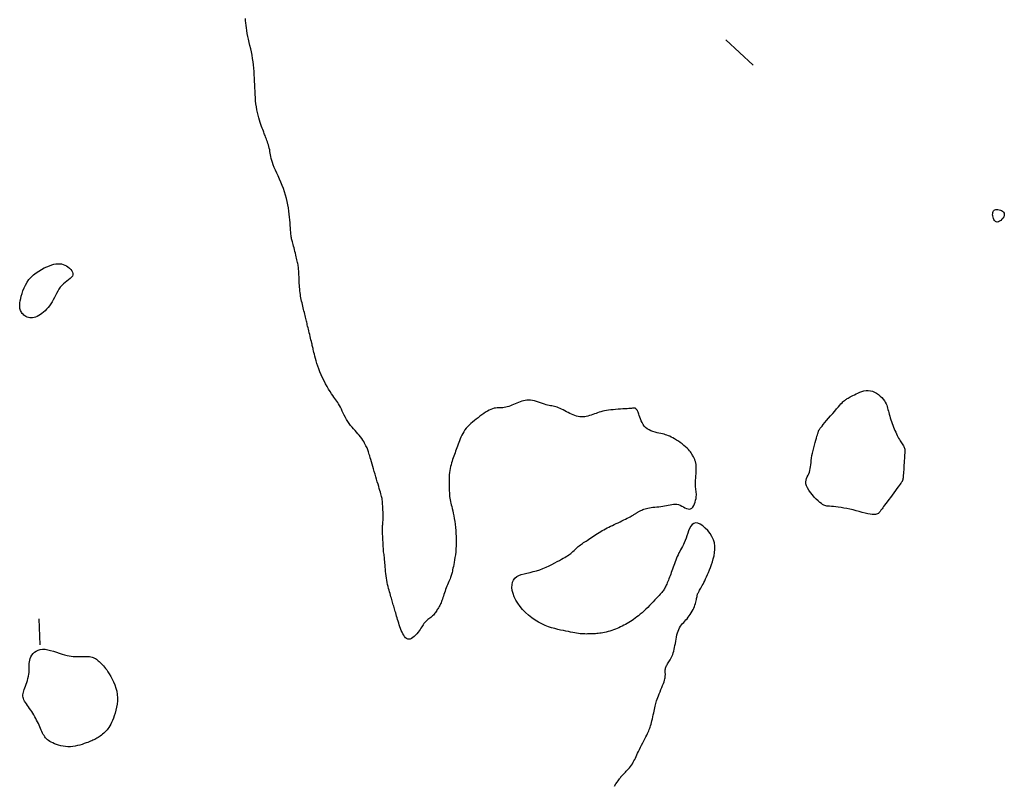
# Model space of a CAD drawing. Header units: millimetres. Extents: x 32690613 to 32693367, y 5343692 to 5344708.
# Tile 889 of 1009: x 32693238 to 32693275, y 5344307 to 5344336. Entities that reach past the tile are written whole.
import ezdxf

# ---------------------------------------------------------------- set-up
doc = ezdxf.new("R2010")
doc.units = ezdxf.units.MM
doc.header["$LTSCALE"] = 20
doc.layers.add('02-DGM_HL_491.50', color=72, linetype='Continuous')
doc.layers.add('02-DGM_HL_492.00', color=82, linetype='Continuous')

msp = doc.modelspace()

# ---------------------------------------------------------------- linework, layer by layer
at = {"layer": '02-DGM_HL_491.50', "elevation": 491.5, "flags": 128}
msp.add_lwpolyline([(32693264.638, 5344334.977), (32693265.677, 5344334.017)], dxfattribs=at)
for points in [[(32693275.239, 5344328.34), (32693275.233, 5344328.293), (32693275.215, 5344328.243), (32693275.186, 5344328.194), (32693275.149, 5344328.148), (32693275.107, 5344328.107), (32693275.062, 5344328.074), (32693275.016, 5344328.051), (32693274.972, 5344328.042), (32693274.933, 5344328.048), (32693274.899, 5344328.067), (32693274.869, 5344328.097), (32693274.844, 5344328.136), (32693274.824, 5344328.18), (32693274.809, 5344328.227), (32693274.799, 5344328.276), (32693274.795, 5344328.322), (32693274.796, 5344328.365), (32693274.802, 5344328.404), (32693274.814, 5344328.438), (32693274.831, 5344328.466), (32693274.853, 5344328.49), (32693274.881, 5344328.507), (32693274.915, 5344328.518), (32693274.954, 5344328.523), (32693274.998, 5344328.522), (32693275.044, 5344328.513), (32693275.091, 5344328.499), (32693275.136, 5344328.478), (32693275.176, 5344328.452), (32693275.208, 5344328.42), (32693275.23, 5344328.382)], [(32693271.2, 5344317.961), (32693271.151, 5344317.894), (32693271.094, 5344317.818), (32693271.033, 5344317.734), (32693270.968, 5344317.647), (32693270.903, 5344317.559), (32693270.84, 5344317.473), (32693270.78, 5344317.392), (32693270.727, 5344317.32), (32693270.681, 5344317.258), (32693270.643, 5344317.206), (32693270.611, 5344317.163), (32693270.584, 5344317.126), (32693270.561, 5344317.095), (32693270.541, 5344317.068), (32693270.523, 5344317.043), (32693270.505, 5344317.019), (32693270.487, 5344316.995), (32693270.466, 5344316.971), (32693270.442, 5344316.949), (32693270.413, 5344316.929), (32693270.376, 5344316.914), (32693270.331, 5344316.904), (32693270.276, 5344316.9), (32693270.209, 5344316.903), (32693270.13, 5344316.915), (32693270.039, 5344316.934), (32693269.938, 5344316.958), (32693269.83, 5344316.986), (32693269.716, 5344317.016), (32693269.599, 5344317.048), (32693269.479, 5344317.078), (32693269.36, 5344317.106), (32693269.243, 5344317.131), (32693269.13, 5344317.152), (32693269.02, 5344317.17), (32693268.917, 5344317.185), (32693268.82, 5344317.197), (32693268.732, 5344317.207), (32693268.653, 5344317.214), (32693268.585, 5344317.22), (32693268.527, 5344317.224), (32693268.479, 5344317.228), (32693268.437, 5344317.234), (32693268.398, 5344317.245), (32693268.359, 5344317.261), (32693268.318, 5344317.285), (32693268.271, 5344317.319), (32693268.216, 5344317.365), (32693268.151, 5344317.424), (32693268.079, 5344317.494), (32693268.003, 5344317.572), (32693267.928, 5344317.657), (32693267.856, 5344317.745), (32693267.793, 5344317.833), (32693267.74, 5344317.92), (32693267.703, 5344318.003), (32693267.684, 5344318.079), (32693267.681, 5344318.149), (32693267.69, 5344318.216), (32693267.709, 5344318.278), (32693267.734, 5344318.339), (32693267.763, 5344318.399), (32693267.791, 5344318.46), (32693267.816, 5344318.522), (32693267.836, 5344318.587), (32693267.851, 5344318.655), (32693267.862, 5344318.727), (32693267.871, 5344318.802), (32693267.879, 5344318.881), (32693267.888, 5344318.965), (32693267.898, 5344319.054), (32693267.913, 5344319.147), (32693267.931, 5344319.245), (32693267.954, 5344319.346), (32693267.979, 5344319.448), (32693268.005, 5344319.548), (32693268.032, 5344319.643), (32693268.058, 5344319.733), (32693268.082, 5344319.814), (32693268.103, 5344319.883), (32693268.12, 5344319.94), (32693268.134, 5344319.985), (32693268.144, 5344320.02), (32693268.152, 5344320.047), (32693268.158, 5344320.067), (32693268.163, 5344320.083), (32693268.167, 5344320.095), (32693268.172, 5344320.105), (32693268.177, 5344320.116), (32693268.184, 5344320.128), (32693268.194, 5344320.144), (32693268.209, 5344320.165), (32693268.23, 5344320.192), (32693268.259, 5344320.229), (32693268.296, 5344320.275), (32693268.345, 5344320.333), (32693268.404, 5344320.404), (32693268.472, 5344320.485), (32693268.547, 5344320.573), (32693268.625, 5344320.665), (32693268.704, 5344320.757), (32693268.781, 5344320.846), (32693268.853, 5344320.929), (32693268.918, 5344321.003), (32693268.973, 5344321.065), (32693269.019, 5344321.116), (32693269.058, 5344321.158), (32693269.091, 5344321.191), (32693269.12, 5344321.219), (32693269.147, 5344321.242), (32693269.172, 5344321.262), (32693269.198, 5344321.281), (32693269.226, 5344321.301), (32693269.257, 5344321.32), (32693269.29, 5344321.341), (32693269.328, 5344321.363), (32693269.37, 5344321.386), (32693269.416, 5344321.411), (32693269.468, 5344321.438), (32693269.527, 5344321.468), (32693269.591, 5344321.499), (32693269.661, 5344321.531), (32693269.736, 5344321.562), (32693269.814, 5344321.588), (32693269.895, 5344321.61), (32693269.977, 5344321.623), (32693270.06, 5344321.627), (32693270.142, 5344321.619), (32693270.223, 5344321.597), (32693270.301, 5344321.564), (32693270.377, 5344321.522), (32693270.447, 5344321.471), (32693270.513, 5344321.415), (32693270.573, 5344321.356), (32693270.626, 5344321.295), (32693270.671, 5344321.235), (32693270.707, 5344321.178), (32693270.737, 5344321.122), (32693270.76, 5344321.068), (32693270.779, 5344321.013), (32693270.795, 5344320.959), (32693270.809, 5344320.903), (32693270.823, 5344320.846), (32693270.838, 5344320.785), (32693270.855, 5344320.722), (32693270.874, 5344320.656), (32693270.896, 5344320.587), (32693270.919, 5344320.517), (32693270.943, 5344320.446), (32693270.969, 5344320.375), (32693270.995, 5344320.304), (32693271.021, 5344320.235), (32693271.048, 5344320.167), (32693271.075, 5344320.101), (32693271.102, 5344320.037), (32693271.13, 5344319.976), (32693271.157, 5344319.918), (32693271.185, 5344319.862), (32693271.213, 5344319.81), (32693271.241, 5344319.761), (32693271.269, 5344319.715), (32693271.297, 5344319.672), (32693271.324, 5344319.632), (32693271.35, 5344319.595), (32693271.374, 5344319.559), (32693271.395, 5344319.525), (32693271.413, 5344319.493), (32693271.428, 5344319.462), (32693271.438, 5344319.431), (32693271.445, 5344319.4), (32693271.449, 5344319.367), (32693271.45, 5344319.329), (32693271.449, 5344319.288), (32693271.446, 5344319.239), (32693271.442, 5344319.183), (32693271.438, 5344319.118), (32693271.433, 5344319.043), (32693271.427, 5344318.96), (32693271.422, 5344318.872), (32693271.417, 5344318.782), (32693271.412, 5344318.693), (32693271.407, 5344318.609), (32693271.402, 5344318.53), (32693271.397, 5344318.462), (32693271.393, 5344318.405), (32693271.389, 5344318.36), (32693271.385, 5344318.323), (32693271.382, 5344318.295), (32693271.379, 5344318.274), (32693271.376, 5344318.258), (32693271.373, 5344318.245), (32693271.371, 5344318.235), (32693271.368, 5344318.225), (32693271.366, 5344318.216), (32693271.364, 5344318.208), (32693271.361, 5344318.2), (32693271.359, 5344318.192), (32693271.356, 5344318.184), (32693271.352, 5344318.177), (32693271.349, 5344318.169), (32693271.344, 5344318.16), (32693271.338, 5344318.15), (32693271.328, 5344318.136), (32693271.315, 5344318.118), (32693271.297, 5344318.093), (32693271.272, 5344318.059), (32693271.24, 5344318.016)]]:
    msp.add_lwpolyline(points, close=True, dxfattribs=at)
at = {"layer": '02-DGM_HL_492.00', "elevation": 492, "flags": 128}
for points in [[(32693260.387, 5344306.566), (32693260.445, 5344306.644), (32693260.492, 5344306.709), (32693260.529, 5344306.761), (32693260.558, 5344306.802), (32693260.58, 5344306.834), (32693260.596, 5344306.859), (32693260.609, 5344306.878), (32693260.62, 5344306.893), (32693260.629, 5344306.907), (32693260.64, 5344306.92), (32693260.651, 5344306.933), (32693260.665, 5344306.947), (32693260.681, 5344306.963), (32693260.699, 5344306.981), (32693260.72, 5344307.003), (32693260.745, 5344307.028), (32693260.774, 5344307.057), (32693260.806, 5344307.091), (32693260.842, 5344307.13), (32693260.881, 5344307.172), (32693260.92, 5344307.218), (32693260.961, 5344307.265), (32693261, 5344307.315), (32693261.038, 5344307.366), (32693261.073, 5344307.417), (32693261.106, 5344307.469), (32693261.135, 5344307.521), (32693261.163, 5344307.574), (32693261.19, 5344307.629), (32693261.217, 5344307.687), (32693261.245, 5344307.749), (32693261.275, 5344307.814), (32693261.308, 5344307.885), (32693261.344, 5344307.961), (32693261.383, 5344308.041), (32693261.424, 5344308.122), (32693261.466, 5344308.205), (32693261.507, 5344308.286), (32693261.547, 5344308.365), (32693261.585, 5344308.438), (32693261.619, 5344308.506), (32693261.649, 5344308.566), (32693261.675, 5344308.62), (32693261.698, 5344308.67), (32693261.718, 5344308.717), (32693261.737, 5344308.764), (32693261.754, 5344308.813), (32693261.77, 5344308.864), (32693261.787, 5344308.921), (32693261.803, 5344308.984), (32693261.82, 5344309.053), (32693261.837, 5344309.126), (32693261.854, 5344309.2), (32693261.87, 5344309.275), (32693261.886, 5344309.348), (32693261.901, 5344309.419), (32693261.915, 5344309.485), (32693261.927, 5344309.545), (32693261.939, 5344309.601), (32693261.952, 5344309.653), (32693261.965, 5344309.705), (32693261.979, 5344309.757), (32693261.996, 5344309.811), (32693262.016, 5344309.868), (32693262.039, 5344309.932), (32693262.067, 5344310.002), (32693262.097, 5344310.077), (32693262.13, 5344310.156), (32693262.163, 5344310.236), (32693262.196, 5344310.316), (32693262.227, 5344310.393), (32693262.255, 5344310.466), (32693262.278, 5344310.533), (32693262.297, 5344310.593), (32693262.31, 5344310.645), (32693262.319, 5344310.692), (32693262.325, 5344310.733), (32693262.328, 5344310.771), (32693262.329, 5344310.805), (32693262.329, 5344310.837), (32693262.328, 5344310.869), (32693262.327, 5344310.9), (32693262.326, 5344310.931), (32693262.326, 5344310.963), (32693262.328, 5344310.994), (32693262.332, 5344311.025), (32693262.338, 5344311.057), (32693262.347, 5344311.088), (32693262.36, 5344311.12), (32693262.376, 5344311.152), (32693262.395, 5344311.185), (32693262.417, 5344311.218), (32693262.441, 5344311.254), (32693262.466, 5344311.291), (32693262.492, 5344311.331), (32693262.518, 5344311.373), (32693262.543, 5344311.419), (32693262.566, 5344311.469), (32693262.588, 5344311.523), (32693262.609, 5344311.58), (32693262.628, 5344311.641), (32693262.647, 5344311.705), (32693262.664, 5344311.773), (32693262.68, 5344311.845), (32693262.696, 5344311.92), (32693262.71, 5344311.998), (32693262.725, 5344312.078), (32693262.739, 5344312.159), (32693262.755, 5344312.239), (32693262.773, 5344312.318), (32693262.793, 5344312.394), (32693262.816, 5344312.466), (32693262.843, 5344312.533), (32693262.873, 5344312.594), (32693262.908, 5344312.649), (32693262.946, 5344312.7), (32693262.986, 5344312.749), (32693263.027, 5344312.795), (32693263.07, 5344312.842), (32693263.113, 5344312.889), (32693263.156, 5344312.938), (32693263.198, 5344312.991), (32693263.239, 5344313.046), (32693263.279, 5344313.103), (32693263.316, 5344313.162), (32693263.351, 5344313.222), (32693263.383, 5344313.282), (32693263.412, 5344313.342), (32693263.437, 5344313.401), (32693263.458, 5344313.459), (32693263.476, 5344313.515), (32693263.491, 5344313.569), (32693263.503, 5344313.619), (32693263.513, 5344313.667), (32693263.522, 5344313.71), (32693263.529, 5344313.749), (32693263.535, 5344313.783), (32693263.54, 5344313.812), (32693263.546, 5344313.837), (32693263.552, 5344313.859), (32693263.558, 5344313.879), (32693263.566, 5344313.898), (32693263.575, 5344313.918), (32693263.587, 5344313.939), (32693263.6, 5344313.964), (32693263.617, 5344313.992), (32693263.636, 5344314.024), (32693263.657, 5344314.061), (32693263.681, 5344314.103), (32693263.707, 5344314.149), (32693263.735, 5344314.2), (32693263.765, 5344314.256), (32693263.796, 5344314.318), (32693263.829, 5344314.384), (32693263.863, 5344314.456), (32693263.899, 5344314.533), (32693263.935, 5344314.615), (32693263.972, 5344314.702), (32693264.009, 5344314.795), (32693264.047, 5344314.893), (32693264.085, 5344314.996), (32693264.122, 5344315.104), (32693264.156, 5344315.217), (32693264.185, 5344315.333), (32693264.206, 5344315.453), (32693264.216, 5344315.574), (32693264.214, 5344315.697), (32693264.195, 5344315.821), (32693264.159, 5344315.944), (32693264.103, 5344316.066), (32693264.03, 5344316.184), (32693263.945, 5344316.293), (32693263.851, 5344316.391), (32693263.754, 5344316.472), (32693263.657, 5344316.534), (32693263.564, 5344316.573), (32693263.48, 5344316.585), (32693263.409, 5344316.567), (32693263.348, 5344316.524), (32693263.296, 5344316.459), (32693263.252, 5344316.379), (32693263.214, 5344316.288), (32693263.18, 5344316.191), (32693263.148, 5344316.093), (32693263.116, 5344315.999), (32693263.083, 5344315.912), (32693263.049, 5344315.833), (32693263.015, 5344315.761), (32693262.98, 5344315.693), (32693262.945, 5344315.628), (32693262.91, 5344315.565), (32693262.876, 5344315.503), (32693262.844, 5344315.44), (32693262.813, 5344315.375), (32693262.783, 5344315.309), (32693262.754, 5344315.241), (32693262.727, 5344315.172), (32693262.7, 5344315.102), (32693262.675, 5344315.033), (32693262.65, 5344314.964), (32693262.626, 5344314.895), (32693262.602, 5344314.828), (32693262.578, 5344314.762), (32693262.555, 5344314.697), (32693262.532, 5344314.635), (32693262.51, 5344314.574), (32693262.488, 5344314.515), (32693262.466, 5344314.458), (32693262.445, 5344314.404), (32693262.425, 5344314.352), (32693262.404, 5344314.303), (32693262.384, 5344314.257), (32693262.365, 5344314.213), (32693262.345, 5344314.172), (32693262.325, 5344314.133), (32693262.306, 5344314.097), (32693262.286, 5344314.064), (32693262.266, 5344314.033), (32693262.246, 5344314.003), (32693262.223, 5344313.974), (32693262.197, 5344313.942), (32693262.168, 5344313.908), (32693262.134, 5344313.87), (32693262.094, 5344313.827), (32693262.047, 5344313.777), (32693261.994, 5344313.719), (32693261.934, 5344313.655), (32693261.869, 5344313.585), (32693261.8, 5344313.513), (32693261.729, 5344313.44), (32693261.657, 5344313.367), (32693261.584, 5344313.295), (32693261.513, 5344313.228), (32693261.444, 5344313.165), (32693261.376, 5344313.107), (32693261.311, 5344313.053), (32693261.247, 5344313.004), (32693261.184, 5344312.957), (32693261.122, 5344312.913), (32693261.061, 5344312.872), (32693261, 5344312.832), (32693260.939, 5344312.794), (32693260.878, 5344312.757), (32693260.816, 5344312.722), (32693260.753, 5344312.687), (32693260.69, 5344312.655), (32693260.626, 5344312.623), (32693260.56, 5344312.594), (32693260.493, 5344312.565), (32693260.425, 5344312.538), (32693260.356, 5344312.513), (32693260.286, 5344312.489), (32693260.216, 5344312.468), (32693260.147, 5344312.448), (32693260.079, 5344312.43), (32693260.013, 5344312.415), (32693259.949, 5344312.402), (32693259.889, 5344312.391), (32693259.831, 5344312.383), (32693259.775, 5344312.376), (32693259.721, 5344312.371), (32693259.669, 5344312.367), (32693259.618, 5344312.364), (32693259.567, 5344312.362), (32693259.517, 5344312.36), (32693259.467, 5344312.358), (32693259.417, 5344312.357), (32693259.366, 5344312.356), (32693259.313, 5344312.355), (32693259.259, 5344312.356), (32693259.203, 5344312.358), (32693259.145, 5344312.362), (32693259.083, 5344312.368), (32693259.019, 5344312.376), (32693258.951, 5344312.386), (32693258.879, 5344312.398), (32693258.802, 5344312.412), (32693258.721, 5344312.428), (32693258.635, 5344312.446), (32693258.543, 5344312.465), (32693258.445, 5344312.485), (32693258.341, 5344312.507), (32693258.232, 5344312.532), (32693258.117, 5344312.56), (32693257.999, 5344312.594), (32693257.877, 5344312.634), (32693257.752, 5344312.682), (32693257.626, 5344312.739), (32693257.498, 5344312.807), (32693257.371, 5344312.885), (32693257.244, 5344312.975), (32693257.122, 5344313.073), (32693257.004, 5344313.178), (32693256.895, 5344313.29), (32693256.795, 5344313.407), (32693256.706, 5344313.527), (32693256.632, 5344313.648), (32693256.572, 5344313.771), (32693256.528, 5344313.892), (32693256.5, 5344314.01), (32693256.488, 5344314.122), (32693256.492, 5344314.228), (32693256.511, 5344314.324), (32693256.547, 5344314.409), (32693256.599, 5344314.481), (32693256.667, 5344314.539), (32693256.749, 5344314.585), (32693256.843, 5344314.621), (32693256.947, 5344314.651), (32693257.059, 5344314.678), (32693257.177, 5344314.703), (32693257.298, 5344314.731), (32693257.422, 5344314.764), (32693257.545, 5344314.803), (32693257.667, 5344314.849), (32693257.786, 5344314.899), (32693257.901, 5344314.953), (32693258.011, 5344315.007), (32693258.114, 5344315.06), (32693258.21, 5344315.112), (32693258.296, 5344315.159), (32693258.373, 5344315.201), (32693258.441, 5344315.239), (32693258.501, 5344315.273), (32693258.554, 5344315.305), (32693258.603, 5344315.335), (32693258.648, 5344315.364), (32693258.69, 5344315.394), (32693258.73, 5344315.426), (32693258.771, 5344315.46), (32693258.811, 5344315.496), (32693258.851, 5344315.534), (32693258.892, 5344315.572), (32693258.932, 5344315.609), (32693258.972, 5344315.647), (32693259.012, 5344315.683), (32693259.053, 5344315.717), (32693259.093, 5344315.748), (32693259.134, 5344315.778), (32693259.176, 5344315.807), (32693259.218, 5344315.834), (32693259.262, 5344315.862), (32693259.308, 5344315.891), (32693259.355, 5344315.921), (32693259.405, 5344315.953), (32693259.457, 5344315.987), (32693259.511, 5344316.024), (32693259.567, 5344316.062), (32693259.625, 5344316.102), (32693259.684, 5344316.141), (32693259.744, 5344316.181), (32693259.804, 5344316.219), (32693259.866, 5344316.257), (32693259.927, 5344316.293), (32693259.988, 5344316.327), (32693260.051, 5344316.36), (32693260.114, 5344316.393), (32693260.178, 5344316.425), (32693260.245, 5344316.457), (32693260.313, 5344316.49), (32693260.383, 5344316.523), (32693260.456, 5344316.558), (32693260.53, 5344316.593), (32693260.604, 5344316.629), (32693260.677, 5344316.664), (32693260.748, 5344316.698), (32693260.816, 5344316.732), (32693260.879, 5344316.763), (32693260.936, 5344316.792), (32693260.986, 5344316.819), (32693261.03, 5344316.842), (32693261.068, 5344316.864), (32693261.102, 5344316.884), (32693261.131, 5344316.901), (32693261.157, 5344316.917), (32693261.18, 5344316.932), (32693261.201, 5344316.946), (32693261.221, 5344316.959), (32693261.24, 5344316.971), (32693261.259, 5344316.983), (32693261.278, 5344316.995), (32693261.298, 5344317.007), (32693261.32, 5344317.019), (32693261.344, 5344317.032), (32693261.371, 5344317.046), (32693261.4, 5344317.06), (32693261.434, 5344317.076), (32693261.471, 5344317.091), (32693261.512, 5344317.107), (32693261.557, 5344317.122), (32693261.606, 5344317.136), (32693261.661, 5344317.149), (32693261.721, 5344317.161), (32693261.785, 5344317.171), (32693261.854, 5344317.179), (32693261.926, 5344317.187), (32693262.001, 5344317.195), (32693262.076, 5344317.203), (32693262.152, 5344317.211), (32693262.228, 5344317.222), (32693262.301, 5344317.234), (32693262.373, 5344317.248), (32693262.441, 5344317.263), (32693262.508, 5344317.277), (32693262.574, 5344317.289), (32693262.638, 5344317.298), (32693262.701, 5344317.3), (32693262.765, 5344317.295), (32693262.828, 5344317.282), (32693262.891, 5344317.259), (32693262.954, 5344317.229), (32693263.017, 5344317.197), (32693263.077, 5344317.165), (32693263.136, 5344317.138), (32693263.192, 5344317.118), (32693263.244, 5344317.111), (32693263.293, 5344317.12), (32693263.337, 5344317.146), (32693263.376, 5344317.189), (32693263.41, 5344317.244), (32693263.44, 5344317.308), (32693263.464, 5344317.377), (32693263.483, 5344317.449), (32693263.498, 5344317.52), (32693263.507, 5344317.587), (32693263.511, 5344317.646), (32693263.511, 5344317.699), (32693263.507, 5344317.748), (32693263.502, 5344317.795), (32693263.495, 5344317.842), (32693263.488, 5344317.891), (32693263.482, 5344317.944), (32693263.479, 5344318.002), (32693263.478, 5344318.069), (32693263.479, 5344318.141), (32693263.482, 5344318.217), (32693263.487, 5344318.295), (32693263.492, 5344318.373), (32693263.497, 5344318.449), (32693263.501, 5344318.521), (32693263.505, 5344318.587), (32693263.506, 5344318.646), (32693263.506, 5344318.698), (32693263.505, 5344318.743), (32693263.502, 5344318.783), (32693263.498, 5344318.818), (32693263.493, 5344318.85), (32693263.487, 5344318.878), (32693263.48, 5344318.904), (32693263.473, 5344318.928), (32693263.465, 5344318.952), (32693263.456, 5344318.974), (32693263.447, 5344318.998), (32693263.436, 5344319.021), (32693263.424, 5344319.046), (32693263.411, 5344319.073), (32693263.397, 5344319.103), (32693263.381, 5344319.135), (32693263.362, 5344319.17), (32693263.341, 5344319.208), (32693263.316, 5344319.248), (32693263.286, 5344319.291), (32693263.25, 5344319.336), (32693263.208, 5344319.384), (32693263.159, 5344319.433), (32693263.101, 5344319.485), (32693263.038, 5344319.538), (32693262.97, 5344319.591), (32693262.899, 5344319.643), (32693262.826, 5344319.693), (32693262.754, 5344319.74), (32693262.684, 5344319.784), (32693262.617, 5344319.822), (32693262.556, 5344319.855), (32693262.498, 5344319.883), (32693262.443, 5344319.906), (32693262.39, 5344319.927), (32693262.335, 5344319.944), (32693262.279, 5344319.96), (32693262.22, 5344319.974), (32693262.156, 5344319.989), (32693262.086, 5344320.003), (32693262.012, 5344320.02), (32693261.936, 5344320.039), (32693261.858, 5344320.062), (32693261.782, 5344320.09), (32693261.709, 5344320.124), (32693261.641, 5344320.165), (32693261.579, 5344320.214), (32693261.526, 5344320.271), (32693261.48, 5344320.335), (32693261.441, 5344320.404), (32693261.408, 5344320.474), (32693261.38, 5344320.544), (32693261.357, 5344320.611), (32693261.338, 5344320.672), (32693261.321, 5344320.725), (32693261.306, 5344320.768), (32693261.294, 5344320.803), (32693261.283, 5344320.829), (32693261.273, 5344320.85), (32693261.264, 5344320.865), (32693261.256, 5344320.877), (32693261.248, 5344320.886), (32693261.241, 5344320.895), (32693261.234, 5344320.904), (32693261.226, 5344320.913), (32693261.219, 5344320.922), (32693261.211, 5344320.93), (32693261.202, 5344320.938), (32693261.193, 5344320.945), (32693261.184, 5344320.95), (32693261.174, 5344320.954), (32693261.163, 5344320.957), (32693261.149, 5344320.957), (32693261.132, 5344320.956), (32693261.11, 5344320.954), (32693261.082, 5344320.951), (32693261.045, 5344320.947), (32693260.999, 5344320.943), (32693260.943, 5344320.939), (32693260.875, 5344320.934), (32693260.797, 5344320.93), (32693260.711, 5344320.925), (32693260.62, 5344320.919), (32693260.527, 5344320.913), (32693260.432, 5344320.906), (32693260.339, 5344320.897), (32693260.25, 5344320.888), (32693260.166, 5344320.877), (32693260.088, 5344320.864), (32693260.015, 5344320.85), (32693259.945, 5344320.835), (32693259.878, 5344320.818), (32693259.814, 5344320.799), (32693259.751, 5344320.78), (32693259.69, 5344320.758), (32693259.628, 5344320.736), (32693259.566, 5344320.713), (32693259.505, 5344320.691), (32693259.443, 5344320.67), (32693259.381, 5344320.652), (32693259.319, 5344320.637), (32693259.257, 5344320.626), (32693259.195, 5344320.621), (32693259.132, 5344320.621), (32693259.069, 5344320.627), (32693259.006, 5344320.639), (32693258.943, 5344320.655), (32693258.88, 5344320.676), (32693258.816, 5344320.7), (32693258.753, 5344320.727), (32693258.689, 5344320.756), (32693258.625, 5344320.788), (32693258.562, 5344320.821), (32693258.499, 5344320.854), (32693258.437, 5344320.887), (32693258.377, 5344320.918), (32693258.318, 5344320.947), (32693258.261, 5344320.972), (32693258.207, 5344320.993), (32693258.155, 5344321.01), (32693258.106, 5344321.022), (32693258.057, 5344321.032), (32693258.007, 5344321.041), (32693257.956, 5344321.05), (32693257.903, 5344321.06), (32693257.847, 5344321.072), (32693257.786, 5344321.088), (32693257.721, 5344321.109), (32693257.65, 5344321.133), (32693257.577, 5344321.159), (32693257.501, 5344321.185), (32693257.424, 5344321.209), (32693257.347, 5344321.231), (32693257.27, 5344321.248), (32693257.196, 5344321.26), (32693257.124, 5344321.264), (32693257.055, 5344321.261), (32693256.988, 5344321.252), (32693256.922, 5344321.238), (32693256.858, 5344321.219), (32693256.796, 5344321.198), (32693256.734, 5344321.174), (32693256.672, 5344321.148), (32693256.611, 5344321.121), (32693256.549, 5344321.095), (32693256.488, 5344321.069), (32693256.428, 5344321.045), (32693256.368, 5344321.023), (32693256.309, 5344321.004), (32693256.252, 5344320.988), (32693256.195, 5344320.978), (32693256.14, 5344320.971), (32693256.085, 5344320.969), (32693256.031, 5344320.968), (32693255.977, 5344320.967), (32693255.921, 5344320.965), (32693255.865, 5344320.96), (32693255.807, 5344320.95), (32693255.746, 5344320.934), (32693255.683, 5344320.91), (32693255.618, 5344320.878), (32693255.55, 5344320.841), (32693255.481, 5344320.798), (32693255.411, 5344320.751), (32693255.34, 5344320.7), (32693255.269, 5344320.647), (32693255.197, 5344320.593), (32693255.127, 5344320.538), (32693255.057, 5344320.483), (32693254.989, 5344320.426), (32693254.923, 5344320.369), (32693254.86, 5344320.31), (32693254.801, 5344320.251), (32693254.746, 5344320.189), (32693254.696, 5344320.125), (32693254.651, 5344320.06), (32693254.611, 5344319.993), (32693254.575, 5344319.925), (32693254.543, 5344319.856), (32693254.514, 5344319.786), (32693254.486, 5344319.717), (32693254.461, 5344319.648), (32693254.436, 5344319.579), (32693254.412, 5344319.512), (32693254.389, 5344319.445), (32693254.366, 5344319.38), (32693254.342, 5344319.315), (32693254.32, 5344319.251), (32693254.297, 5344319.187), (32693254.274, 5344319.123), (32693254.252, 5344319.06), (32693254.229, 5344318.996), (32693254.207, 5344318.932), (32693254.186, 5344318.867), (32693254.166, 5344318.8), (32693254.148, 5344318.731), (32693254.131, 5344318.659), (32693254.118, 5344318.583), (32693254.107, 5344318.504), (32693254.099, 5344318.42), (32693254.094, 5344318.333), (32693254.092, 5344318.246), (32693254.091, 5344318.159), (32693254.092, 5344318.074), (32693254.094, 5344317.994), (32693254.096, 5344317.92), (32693254.099, 5344317.853), (32693254.101, 5344317.795), (32693254.103, 5344317.745), (32693254.105, 5344317.703), (32693254.107, 5344317.666), (32693254.109, 5344317.635), (32693254.111, 5344317.607), (32693254.113, 5344317.582), (32693254.116, 5344317.559), (32693254.119, 5344317.536), (32693254.123, 5344317.512), (32693254.128, 5344317.487), (32693254.134, 5344317.457), (32693254.142, 5344317.423), (32693254.152, 5344317.383), (32693254.163, 5344317.335), (32693254.177, 5344317.278), (32693254.193, 5344317.211), (32693254.211, 5344317.134), (32693254.23, 5344317.05), (32693254.25, 5344316.957), (32693254.27, 5344316.859), (32693254.289, 5344316.754), (32693254.307, 5344316.645), (32693254.323, 5344316.533), (32693254.336, 5344316.417), (32693254.347, 5344316.3), (32693254.356, 5344316.182), (32693254.361, 5344316.062), (32693254.364, 5344315.943), (32693254.364, 5344315.825), (32693254.36, 5344315.709), (32693254.354, 5344315.594), (32693254.344, 5344315.483), (32693254.332, 5344315.376), (32693254.318, 5344315.273), (32693254.302, 5344315.175), (32693254.286, 5344315.084), (32693254.27, 5344315), (32693254.255, 5344314.924), (32693254.241, 5344314.856), (32693254.229, 5344314.797), (32693254.218, 5344314.746), (32693254.208, 5344314.701), (32693254.197, 5344314.66), (32693254.187, 5344314.622), (32693254.175, 5344314.584), (32693254.162, 5344314.544), (32693254.146, 5344314.502), (32693254.128, 5344314.455), (32693254.107, 5344314.404), (32693254.084, 5344314.35), (32693254.06, 5344314.292), (32693254.035, 5344314.232), (32693254.01, 5344314.171), (32693253.985, 5344314.108), (32693253.961, 5344314.045), (32693253.938, 5344313.981), (32693253.917, 5344313.918), (32693253.896, 5344313.857), (32693253.876, 5344313.797), (32693253.857, 5344313.74), (32693253.839, 5344313.686), (32693253.821, 5344313.635), (32693253.804, 5344313.588), (32693253.787, 5344313.546), (32693253.77, 5344313.507), (32693253.754, 5344313.472), (32693253.737, 5344313.439), (32693253.72, 5344313.408), (32693253.702, 5344313.378), (32693253.684, 5344313.347), (32693253.664, 5344313.316), (32693253.644, 5344313.283), (32693253.623, 5344313.249), (32693253.601, 5344313.214), (32693253.577, 5344313.18), (32693253.551, 5344313.145), (32693253.524, 5344313.111), (32693253.495, 5344313.078), (32693253.464, 5344313.047), (32693253.431, 5344313.017), (32693253.396, 5344312.989), (32693253.36, 5344312.962), (32693253.324, 5344312.935), (32693253.289, 5344312.908), (32693253.254, 5344312.88), (32693253.22, 5344312.85), (32693253.189, 5344312.819), (32693253.16, 5344312.785), (32693253.133, 5344312.749), (32693253.107, 5344312.71), (32693253.08, 5344312.669), (32693253.053, 5344312.625), (32693253.023, 5344312.578), (32693252.989, 5344312.528), (32693252.952, 5344312.476), (32693252.91, 5344312.421), (32693252.864, 5344312.366), (32693252.815, 5344312.313), (32693252.764, 5344312.264), (32693252.712, 5344312.221), (32693252.661, 5344312.187), (32693252.61, 5344312.164), (32693252.562, 5344312.155), (32693252.517, 5344312.161), (32693252.474, 5344312.181), (32693252.435, 5344312.213), (32693252.398, 5344312.255), (32693252.364, 5344312.306), (32693252.332, 5344312.364), (32693252.302, 5344312.427), (32693252.273, 5344312.494), (32693252.246, 5344312.563), (32693252.221, 5344312.632), (32693252.197, 5344312.702), (32693252.174, 5344312.772), (32693252.152, 5344312.841), (32693252.132, 5344312.908), (32693252.112, 5344312.974), (32693252.094, 5344313.038), (32693252.076, 5344313.098), (32693252.059, 5344313.156), (32693252.043, 5344313.211), (32693252.027, 5344313.264), (32693252.012, 5344313.316), (32693251.997, 5344313.367), (32693251.983, 5344313.417), (32693251.968, 5344313.466), (32693251.954, 5344313.516), (32693251.939, 5344313.566), (32693251.925, 5344313.616), (32693251.909, 5344313.668), (32693251.894, 5344313.722), (32693251.878, 5344313.777), (32693251.861, 5344313.835), (32693251.843, 5344313.895), (32693251.825, 5344313.958), (32693251.806, 5344314.025), (32693251.787, 5344314.094), (32693251.768, 5344314.166), (32693251.75, 5344314.241), (32693251.733, 5344314.319), (32693251.717, 5344314.399), (32693251.704, 5344314.482), (32693251.692, 5344314.567), (32693251.682, 5344314.653), (32693251.674, 5344314.739), (32693251.667, 5344314.823), (32693251.661, 5344314.905), (32693251.656, 5344314.983), (32693251.651, 5344315.056), (32693251.645, 5344315.122), (32693251.639, 5344315.18), (32693251.633, 5344315.233), (32693251.627, 5344315.283), (32693251.62, 5344315.33), (32693251.614, 5344315.378), (32693251.607, 5344315.429), (32693251.601, 5344315.483), (32693251.595, 5344315.545), (32693251.59, 5344315.614), (32693251.585, 5344315.69), (32693251.58, 5344315.77), (32693251.576, 5344315.852), (32693251.572, 5344315.933), (32693251.569, 5344316.012), (32693251.566, 5344316.086), (32693251.563, 5344316.153), (32693251.561, 5344316.21), (32693251.559, 5344316.26), (32693251.558, 5344316.303), (32693251.557, 5344316.341), (32693251.557, 5344316.374), (32693251.557, 5344316.404), (32693251.558, 5344316.433), (32693251.56, 5344316.461), (32693251.562, 5344316.49), (32693251.565, 5344316.52), (32693251.568, 5344316.553), (32693251.571, 5344316.59), (32693251.574, 5344316.63), (32693251.577, 5344316.676), (32693251.579, 5344316.728), (32693251.58, 5344316.787), (32693251.58, 5344316.853), (32693251.579, 5344316.925), (32693251.578, 5344317), (32693251.575, 5344317.078), (32693251.572, 5344317.154), (32693251.568, 5344317.229), (32693251.563, 5344317.298), (32693251.558, 5344317.362), (32693251.552, 5344317.417), (32693251.546, 5344317.466), (32693251.538, 5344317.51), (32693251.529, 5344317.553), (32693251.519, 5344317.596), (32693251.507, 5344317.642), (32693251.493, 5344317.693), (32693251.476, 5344317.75), (32693251.456, 5344317.817), (32693251.435, 5344317.891), (32693251.411, 5344317.972), (32693251.386, 5344318.06), (32693251.359, 5344318.151), (32693251.331, 5344318.247), (32693251.302, 5344318.344), (32693251.274, 5344318.443), (32693251.245, 5344318.542), (32693251.216, 5344318.639), (32693251.188, 5344318.735), (32693251.162, 5344318.826), (32693251.136, 5344318.914), (32693251.112, 5344318.995), (32693251.091, 5344319.069), (32693251.071, 5344319.136), (32693251.055, 5344319.193), (32693251.04, 5344319.243), (32693251.026, 5344319.287), (32693251.013, 5344319.327), (32693250.999, 5344319.365), (32693250.985, 5344319.402), (32693250.968, 5344319.44), (32693250.949, 5344319.481), (32693250.927, 5344319.526), (32693250.902, 5344319.575), (32693250.873, 5344319.628), (32693250.84, 5344319.683), (32693250.804, 5344319.741), (32693250.765, 5344319.8), (32693250.721, 5344319.86), (32693250.674, 5344319.921), (32693250.623, 5344319.981), (32693250.569, 5344320.042), (32693250.513, 5344320.104), (32693250.456, 5344320.168), (32693250.399, 5344320.233), (32693250.342, 5344320.301), (32693250.288, 5344320.371), (32693250.236, 5344320.446), (32693250.188, 5344320.524), (32693250.143, 5344320.604), (32693250.102, 5344320.686), (32693250.062, 5344320.767), (32693250.025, 5344320.847), (32693249.989, 5344320.923), (32693249.954, 5344320.994), (32693249.92, 5344321.059), (32693249.887, 5344321.117), (32693249.853, 5344321.169), (32693249.818, 5344321.218), (32693249.782, 5344321.267), (32693249.744, 5344321.318), (32693249.703, 5344321.373), (32693249.659, 5344321.435), (32693249.611, 5344321.505), (32693249.559, 5344321.587), (32693249.504, 5344321.679), (32693249.447, 5344321.778), (32693249.39, 5344321.884), (32693249.332, 5344321.995), (32693249.277, 5344322.108), (32693249.224, 5344322.222), (32693249.176, 5344322.336), (32693249.132, 5344322.448), (32693249.093, 5344322.556), (32693249.06, 5344322.66), (32693249.03, 5344322.758), (32693249.004, 5344322.85), (32693248.982, 5344322.935), (32693248.963, 5344323.011), (32693248.946, 5344323.078), (32693248.933, 5344323.135), (32693248.921, 5344323.184), (32693248.91, 5344323.227), (32693248.901, 5344323.267), (32693248.892, 5344323.306), (32693248.882, 5344323.345), (32693248.872, 5344323.388), (32693248.86, 5344323.436), (32693248.847, 5344323.491), (32693248.832, 5344323.552), (32693248.816, 5344323.618), (32693248.8, 5344323.687), (32693248.783, 5344323.757), (32693248.766, 5344323.827), (32693248.75, 5344323.895), (32693248.734, 5344323.959), (32693248.72, 5344324.019), (32693248.706, 5344324.074), (32693248.694, 5344324.126), (32693248.682, 5344324.176), (32693248.67, 5344324.225), (32693248.658, 5344324.273), (32693248.647, 5344324.322), (32693248.635, 5344324.372), (32693248.622, 5344324.425), (32693248.609, 5344324.48), (32693248.595, 5344324.537), (32693248.581, 5344324.596), (32693248.566, 5344324.656), (32693248.551, 5344324.717), (32693248.537, 5344324.778), (32693248.522, 5344324.84), (32693248.507, 5344324.902), (32693248.492, 5344324.965), (32693248.478, 5344325.027), (32693248.464, 5344325.09), (32693248.451, 5344325.154), (32693248.439, 5344325.219), (32693248.428, 5344325.286), (32693248.418, 5344325.353), (32693248.41, 5344325.423), (32693248.403, 5344325.493), (32693248.397, 5344325.563), (32693248.393, 5344325.634), (32693248.389, 5344325.704), (32693248.386, 5344325.772), (32693248.383, 5344325.838), (32693248.38, 5344325.902), (32693248.378, 5344325.963), (32693248.375, 5344326.021), (32693248.373, 5344326.077), (32693248.37, 5344326.13), (32693248.367, 5344326.181), (32693248.363, 5344326.23), (32693248.358, 5344326.278), (32693248.353, 5344326.324), (32693248.346, 5344326.369), (32693248.339, 5344326.414), (32693248.33, 5344326.459), (32693248.32, 5344326.506), (32693248.31, 5344326.555), (32693248.298, 5344326.606), (32693248.285, 5344326.661), (32693248.27, 5344326.721), (32693248.255, 5344326.785), (32693248.238, 5344326.853), (32693248.222, 5344326.923), (32693248.204, 5344326.992), (32693248.187, 5344327.061), (32693248.171, 5344327.126), (32693248.155, 5344327.186), (32693248.14, 5344327.24), (32693248.127, 5344327.286), (32693248.116, 5344327.327), (32693248.105, 5344327.365), (32693248.096, 5344327.401), (32693248.087, 5344327.439), (32693248.08, 5344327.481), (32693248.073, 5344327.529), (32693248.067, 5344327.587), (32693248.061, 5344327.654), (32693248.055, 5344327.732), (32693248.049, 5344327.819), (32693248.042, 5344327.913), (32693248.035, 5344328.014), (32693248.026, 5344328.121), (32693248.016, 5344328.232), (32693248.004, 5344328.347), (32693247.989, 5344328.463), (32693247.971, 5344328.582), (32693247.951, 5344328.702), (32693247.927, 5344328.823), (32693247.899, 5344328.945), (32693247.866, 5344329.068), (32693247.829, 5344329.192), (32693247.787, 5344329.315), (32693247.739, 5344329.438), (32693247.688, 5344329.56), (32693247.634, 5344329.68), (32693247.58, 5344329.797), (32693247.528, 5344329.91), (32693247.478, 5344330.018), (32693247.433, 5344330.121), (32693247.394, 5344330.217), (32693247.363, 5344330.306), (32693247.339, 5344330.388), (32693247.32, 5344330.465), (32693247.305, 5344330.537), (32693247.293, 5344330.605), (32693247.283, 5344330.67), (32693247.272, 5344330.733), (32693247.26, 5344330.796), (32693247.246, 5344330.858), (32693247.23, 5344330.919), (32693247.213, 5344330.979), (32693247.194, 5344331.038), (32693247.174, 5344331.095), (32693247.155, 5344331.149), (32693247.136, 5344331.201), (32693247.118, 5344331.249), (32693247.101, 5344331.293), (32693247.085, 5344331.335), (32693247.069, 5344331.377), (32693247.054, 5344331.418), (32693247.037, 5344331.462), (32693247.02, 5344331.509), (32693247, 5344331.561), (32693246.978, 5344331.619), (32693246.954, 5344331.684), (32693246.927, 5344331.757), (32693246.899, 5344331.836), (32693246.871, 5344331.922), (32693246.843, 5344332.014), (32693246.816, 5344332.111), (32693246.792, 5344332.213), (32693246.77, 5344332.319), (32693246.752, 5344332.43), (32693246.737, 5344332.544), (32693246.725, 5344332.661), (32693246.716, 5344332.781), (32693246.708, 5344332.903), (32693246.701, 5344333.026), (32693246.696, 5344333.151), (32693246.691, 5344333.275), (32693246.686, 5344333.4), (32693246.681, 5344333.525), (32693246.674, 5344333.65), (32693246.666, 5344333.775), (32693246.656, 5344333.899), (32693246.644, 5344334.024), (32693246.629, 5344334.149), (32693246.61, 5344334.273), (32693246.588, 5344334.397), (32693246.563, 5344334.521), (32693246.536, 5344334.643), (32693246.508, 5344334.764), (32693246.48, 5344334.883), (32693246.453, 5344335), (32693246.428, 5344335.114), (32693246.406, 5344335.224), (32693246.388, 5344335.331), (32693246.374, 5344335.433), (32693246.362, 5344335.531), (32693246.353, 5344335.623), (32693246.345, 5344335.71), (32693246.337, 5344335.79)], [(32693238.518, 5344311.94), (32693238.479, 5344312.939)]]:
    msp.add_lwpolyline(points, dxfattribs=at)
for points in [[(32693239.341, 5344325.625), (32693239.284, 5344325.558), (32693239.233, 5344325.484), (32693239.187, 5344325.407), (32693239.143, 5344325.327), (32693239.101, 5344325.246), (32693239.059, 5344325.164), (32693239.017, 5344325.083), (32693238.972, 5344325.003), (32693238.925, 5344324.927), (32693238.874, 5344324.855), (32693238.82, 5344324.786), (32693238.764, 5344324.722), (32693238.707, 5344324.663), (32693238.648, 5344324.608), (32693238.588, 5344324.56), (32693238.527, 5344324.517), (32693238.466, 5344324.48), (32693238.405, 5344324.449), (32693238.345, 5344324.425), (32693238.286, 5344324.408), (32693238.228, 5344324.397), (32693238.172, 5344324.392), (32693238.119, 5344324.394), (32693238.069, 5344324.403), (32693238.022, 5344324.419), (32693237.978, 5344324.44), (32693237.937, 5344324.467), (32693237.901, 5344324.497), (32693237.867, 5344324.53), (32693237.838, 5344324.566), (32693237.812, 5344324.602), (32693237.79, 5344324.639), (32693237.771, 5344324.676), (32693237.757, 5344324.714), (32693237.747, 5344324.753), (32693237.741, 5344324.797), (32693237.739, 5344324.846), (32693237.742, 5344324.902), (32693237.749, 5344324.967), (32693237.76, 5344325.042), (32693237.777, 5344325.127), (32693237.799, 5344325.222), (32693237.827, 5344325.323), (32693237.862, 5344325.429), (32693237.905, 5344325.537), (32693237.957, 5344325.645), (32693238.019, 5344325.75), (32693238.091, 5344325.851), (32693238.174, 5344325.944), (32693238.265, 5344326.029), (32693238.364, 5344326.108), (32693238.466, 5344326.178), (32693238.57, 5344326.241), (32693238.674, 5344326.296), (32693238.775, 5344326.343), (32693238.871, 5344326.381), (32693238.96, 5344326.412), (32693239.042, 5344326.435), (32693239.119, 5344326.45), (32693239.191, 5344326.457), (32693239.26, 5344326.455), (32693239.326, 5344326.446), (32693239.39, 5344326.429), (32693239.454, 5344326.404), (32693239.517, 5344326.372), (32693239.578, 5344326.333), (32693239.635, 5344326.289), (32693239.685, 5344326.241), (32693239.725, 5344326.19), (32693239.754, 5344326.138), (32693239.768, 5344326.086), (32693239.766, 5344326.035), (32693239.746, 5344325.987), (32693239.709, 5344325.94), (32693239.66, 5344325.893), (32693239.602, 5344325.846), (32693239.538, 5344325.796), (32693239.471, 5344325.744), (32693239.404, 5344325.687)], [(32693239.45, 5344311.559), (32693239.541, 5344311.535), (32693239.625, 5344311.518), (32693239.703, 5344311.506), (32693239.776, 5344311.499), (32693239.844, 5344311.496), (32693239.91, 5344311.495), (32693239.974, 5344311.497), (32693240.036, 5344311.499), (32693240.099, 5344311.501), (32693240.16, 5344311.503), (32693240.221, 5344311.504), (32693240.281, 5344311.503), (32693240.339, 5344311.501), (32693240.394, 5344311.495), (32693240.447, 5344311.487), (32693240.496, 5344311.475), (32693240.541, 5344311.459), (32693240.584, 5344311.44), (32693240.623, 5344311.418), (32693240.661, 5344311.393), (32693240.696, 5344311.366), (32693240.73, 5344311.338), (32693240.763, 5344311.308), (32693240.795, 5344311.278), (32693240.828, 5344311.248), (32693240.861, 5344311.216), (32693240.895, 5344311.182), (32693240.931, 5344311.143), (32693240.969, 5344311.098), (32693241.01, 5344311.046), (32693241.054, 5344310.986), (32693241.101, 5344310.915), (32693241.153, 5344310.833), (32693241.207, 5344310.741), (32693241.261, 5344310.641), (32693241.313, 5344310.532), (32693241.36, 5344310.418), (32693241.401, 5344310.299), (32693241.433, 5344310.177), (32693241.455, 5344310.053), (32693241.464, 5344309.929), (32693241.462, 5344309.805), (32693241.45, 5344309.683), (32693241.43, 5344309.564), (32693241.404, 5344309.45), (32693241.374, 5344309.342), (32693241.341, 5344309.24), (32693241.307, 5344309.147), (32693241.273, 5344309.062), (32693241.239, 5344308.987), (32693241.206, 5344308.918), (32693241.172, 5344308.857), (32693241.137, 5344308.801), (32693241.102, 5344308.749), (32693241.065, 5344308.702), (32693241.026, 5344308.658), (32693240.985, 5344308.615), (32693240.942, 5344308.575), (32693240.898, 5344308.537), (32693240.854, 5344308.502), (32693240.81, 5344308.469), (32693240.766, 5344308.438), (32693240.724, 5344308.411), (32693240.683, 5344308.386), (32693240.644, 5344308.364), (32693240.607, 5344308.344), (32693240.568, 5344308.325), (32693240.529, 5344308.308), (32693240.486, 5344308.29), (32693240.44, 5344308.272), (32693240.389, 5344308.252), (32693240.331, 5344308.23), (32693240.265, 5344308.206), (32693240.193, 5344308.18), (32693240.115, 5344308.153), (32693240.032, 5344308.128), (32693239.945, 5344308.105), (32693239.855, 5344308.086), (32693239.763, 5344308.073), (32693239.67, 5344308.065), (32693239.576, 5344308.065), (32693239.483, 5344308.072), (32693239.392, 5344308.085), (32693239.304, 5344308.103), (32693239.219, 5344308.125), (32693239.139, 5344308.15), (32693239.065, 5344308.177), (32693238.997, 5344308.206), (32693238.937, 5344308.235), (32693238.884, 5344308.265), (32693238.838, 5344308.296), (32693238.796, 5344308.328), (32693238.759, 5344308.363), (32693238.726, 5344308.4), (32693238.695, 5344308.441), (32693238.667, 5344308.485), (32693238.639, 5344308.533), (32693238.613, 5344308.584), (32693238.587, 5344308.638), (32693238.561, 5344308.696), (32693238.534, 5344308.755), (32693238.507, 5344308.817), (32693238.479, 5344308.88), (32693238.449, 5344308.944), (32693238.418, 5344309.009), (32693238.385, 5344309.075), (32693238.351, 5344309.141), (32693238.315, 5344309.207), (32693238.277, 5344309.272), (32693238.238, 5344309.336), (32693238.198, 5344309.399), (32693238.157, 5344309.461), (32693238.114, 5344309.521), (32693238.072, 5344309.579), (32693238.031, 5344309.636), (32693237.992, 5344309.691), (32693237.956, 5344309.744), (32693237.924, 5344309.796), (32693237.898, 5344309.846), (32693237.879, 5344309.895), (32693237.867, 5344309.942), (32693237.861, 5344309.989), (32693237.863, 5344310.036), (32693237.869, 5344310.085), (32693237.881, 5344310.135), (32693237.896, 5344310.188), (32693237.915, 5344310.244), (32693237.937, 5344310.305), (32693237.96, 5344310.371), (32693237.984, 5344310.441), (32693238.009, 5344310.514), (32693238.032, 5344310.59), (32693238.053, 5344310.667), (32693238.072, 5344310.744), (32693238.087, 5344310.82), (32693238.097, 5344310.895), (32693238.102, 5344310.967), (32693238.104, 5344311.036), (32693238.103, 5344311.104), (32693238.102, 5344311.17), (32693238.104, 5344311.234), (32693238.109, 5344311.298), (32693238.119, 5344311.361), (32693238.138, 5344311.425), (32693238.165, 5344311.488), (32693238.201, 5344311.55), (32693238.247, 5344311.608), (32693238.301, 5344311.66), (32693238.365, 5344311.706), (32693238.437, 5344311.741), (32693238.518, 5344311.766), (32693238.608, 5344311.777), (32693238.705, 5344311.773), (32693238.809, 5344311.757), (32693238.917, 5344311.732), (32693239.028, 5344311.699), (32693239.138, 5344311.663), (32693239.247, 5344311.626), (32693239.351, 5344311.59)]]:
    msp.add_lwpolyline(points, close=True, dxfattribs=at)

doc.saveas('drawing.dxf')
